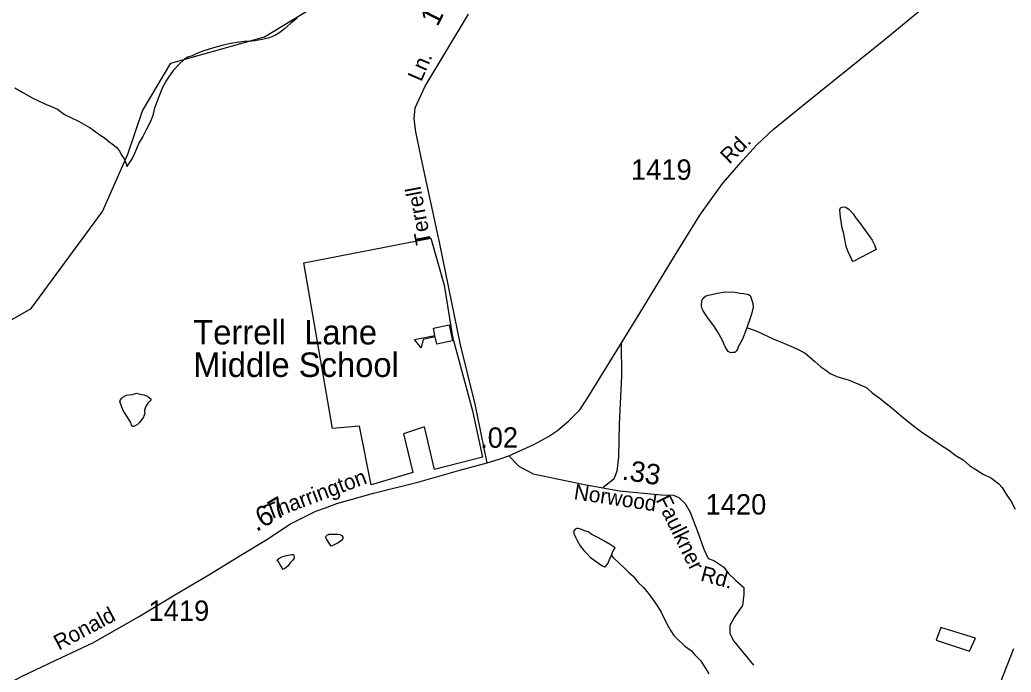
# Model space of a CAD drawing. Extents: x 2126262 to 2293712, y 749403 to 919119.
# Drawn here: x 2211347 to 2217420, y 855288 to 859287 of the extents above; entities that cross this region are included whole.
import ezdxf

# ---------------------------------------------------------------- set-up
doc = ezdxf.new("R2010")
doc.units = 0
for name, color, linetype in [('Exist Boundary Political City Limit New', 7, 'Continuous'), ('Exist Cultural Educational Facility High CELL', 7, 'Continuous'), ('Exist Cultural Educational Facility High Label', 7, 'Continuous'), ('Exist Hydrographic Creek Single Shore', 7, 'Continuous'), ('Exist Hydrographic Misc Water Feature', 7, 'Continuous'), ('Exist Road Non-System Type 51', 7, 'Continuous'), ('Exist Road Secondary Mileage Hundredths English Label', 7, 'Continuous'), ('Exist Road Secondary Type 51 Attributed', 7, 'Continuous'), ('Exist Road Secondary Type 51 Label', 7, 'Continuous'), ('Exist Road Secondary Type 51 Number Label', 7, 'Continuous'), ('Map Preparation Boundary City Limit Buffer Line', 7, 'Continuous')]:
    doc.layers.add(name, color=color, linetype=linetype)

msp = doc.modelspace()

# ---------------------------------------------------------------- linework, layer by layer
at = {"layer": 'Exist Boundary Political City Limit New'}
msp.add_lwpolyline([(2214120.2, 856891.3), (2214182, 856606.7), (2213887.8, 856530.8), (2213826, 856791.7), (2213698, 856749), (2213755, 856511.9), (2213498.8, 856435.9), (2213427.5, 856796.4), (2213261.5, 856782.2), (2213085.8, 857797.2), (2213865.2, 857948.4), (2213945.5, 857660.9), (2213997.8, 857344.4), (2214120.2, 856891.3)], dxfattribs=at)
at = {"layer": 'Exist Cultural Educational Facility High CELL'}
msp.add_lwpolyline([(2213997.4, 857318.8), (2213901.6, 857298.6), (2213892.1, 857343.7), (2213818.6, 857328.2), (2213804.6, 857277.2), (2213764.4, 857326.6), (2213890.1, 857353), (2213880.6, 857398.1), (2213976.5, 857418.3)], close=True, dxfattribs=at)
at = {"layer": 'Exist Hydrographic Creek Single Shore'}
for points in [[(2211174.5, 857381.2), (2211415.4, 857517.2), (2211852.4, 858111.7), (2212008.4, 858462.8), (2212098.4, 858730), (2212271.3, 859021.7), (2212845.4, 859183.6), (2213235.4, 859421.6)], [(2217354.3, 855225.8), (2217435.3, 855434.1)]]:
    msp.add_lwpolyline(points, dxfattribs=at)
at = {"layer": 'Exist Hydrographic Misc Water Feature'}
for points in [[(2213046.8, 859297), (2213004.9, 859264.7), (2212969.2, 859232.5), (2212939.3, 859210.2), (2212917.6, 859194.1), (2212891.5, 859181.9), (2212867.7, 859173.8), (2212831.9, 859165.6), (2212785.7, 859157.3), (2212745.7, 859155), (2212723.8, 859154.8), (2212691.8, 859150.6), (2212638.1, 859142.2), (2212586, 859129.9), (2212534.3, 859115.5), (2212474.2, 859097.1), (2212440.6, 859084.9), (2212430.6, 859080.8), (2212402.5, 859066.6), (2212374.6, 859058.4), (2212348.8, 859040.3), (2212322.9, 859016.1), (2212287.2, 858975.8), (2212253.6, 858929.7), (2212243.6, 858913.6), (2212220, 858871.4), (2212200.3, 858821.3), (2212170.8, 858739.2), (2212160.9, 858701.1), (2212147.2, 858663), (2212123.8, 858616.8), (2212100, 858572.7), (2212078.3, 858534.6), (2212048.8, 858468.4), (2212035, 858436.3), (2212013.3, 858404.2), (2212003.2, 858386.1)], [(2211316.3, 858871.2), (2211364.5, 858841.6), (2211426.4, 858806.1), (2211496.8, 858774.5), (2211576.9, 858739.1), (2211621.2, 858707.4), (2211705.5, 858666), (2211763.7, 858632.4), (2211775.8, 858626.5), (2211808, 858602.7), (2211842.1, 858579), (2211866.3, 858563.1), (2211892.3, 858541.3), (2211914.5, 858525.5), (2211940.5, 858503.7), (2211956.7, 858481.8), (2211970.8, 858455.8), (2211985, 858436), (2211995, 858414)], [(2211995, 858414), (2211999.3, 858400.1), (2212003.2, 858386.1)], [(2216593.3, 857879.7), (2216451.8, 857804.8), (2216443.9, 857816.7), (2216439.8, 857826.7), (2216421.5, 857864.6), (2216409.2, 857898.5), (2216394.8, 857974.4), (2216382.3, 858020.2), (2216378, 858054.2), (2216373.9, 858074.2), (2216371.7, 858104.1), (2216369.8, 858116.1), (2216369.8, 858122.2), (2216373.5, 858134.2), (2216383.6, 858138.3), (2216395.5, 858140.3), (2216407.6, 858138.4), (2216427.4, 858124.5), (2216451.8, 858098.7), (2216470.1, 858068.8), (2216490.2, 858045), (2216510.3, 858017.1), (2216534.5, 857985.3), (2216554.8, 857957.4), (2216568.7, 857935.6), (2216583.1, 857907.7), (2216589.2, 857889.7), (2216593.3, 857879.7)], [(2215800.8, 857398.5), (2215773.3, 857330.3), (2215747.5, 857282.2), (2215743.8, 857268.1), (2215737.9, 857258.1), (2215727.8, 857248.1), (2215711.8, 857247.9), (2215702, 857245.9), (2215685.8, 857253.8), (2215667.7, 857283.6), (2215651.5, 857321.5), (2215626.9, 857367.3), (2215598.8, 857411.1), (2215572.6, 857446.9), (2215548.2, 857480.8), (2215532.2, 857502.6), (2215526, 857516.5), (2215521.9, 857534.5), (2215525.8, 857566.6), (2215533.8, 857580.6), (2215549.6, 857594.7), (2215565.6, 857598.8), (2215591.5, 857605), (2215621.6, 857611.2), (2215667.3, 857619.5), (2215727.2, 857617.9), (2215759.2, 857612.1), (2215783.2, 857610.3), (2215799.6, 857606.3), (2215811.5, 857602.5), (2215821.5, 857596.6), (2215825.6, 857586.6), (2215831.8, 857568.6), (2215837.7, 857548.7), (2215840, 857526.7), (2215828.3, 857482.6), (2215816.6, 857446.6), (2215804.7, 857410.5), (2215800.8, 857398.5)], [(2215800.8, 857398.5), (2215810.9, 857396.6), (2215861.1, 857378.9), (2215961.4, 857331.6), (2216007.3, 857313.9), (2216045.4, 857296.2), (2216085.4, 857280.5), (2216123.8, 857262.7), (2216157.8, 857243), (2216184.1, 857221.2), (2216218.1, 857193.4), (2216254.2, 857159.7), (2216284.5, 857139.9), (2216310.6, 857120.1), (2216352.8, 857100.4), (2216392.8, 857088.6), (2216426.8, 857078.9), (2216456.8, 857065.1), (2216491, 857051.3), (2216531, 857033.6), (2216535.1, 857031.6), (2216569.3, 856999.9), (2216611.6, 856970.2), (2216691.8, 856906.8), (2216748.4, 856857.2), (2216810.5, 856807.6), (2216870.8, 856762), (2216945.2, 856710.6), (2216981.3, 856686.8), (2217037.5, 856649.2), (2217081.8, 856617.5), (2217087.7, 856613.5), (2217126.1, 856589.8), (2217164, 856556.1), (2217204.2, 856530.4), (2217248.5, 856502.7), (2217298.5, 856477.1), (2217344.9, 856443.4), (2217364.9, 856419.5), (2217385.2, 856385.7), (2217419.5, 856333.9), (2217443.7, 856288.1)], [(2212060.9, 856999), (2212090.8, 856991.1), (2212106.8, 856989.3), (2212116.8, 856985.3), (2212128.9, 856979.4), (2212143.1, 856967.5), (2212147, 856967.5), (2212149, 856963.6), (2212149, 856957.6), (2212143.1, 856949.5), (2212133.2, 856939.5), (2212127.3, 856931.5), (2212121.4, 856921.4), (2212115.6, 856907.3), (2212111.5, 856895.3), (2212111.5, 856885.3), (2212111.7, 856873.3), (2212107.8, 856863.3), (2212101.9, 856847.3), (2212090, 856833.2), (2212079.9, 856819.2), (2212068, 856807.1), (2212054.3, 856799), (2212044.3, 856794.9), (2212038.3, 856794.9), (2212030.3, 856804.9), (2212028.1, 856810.7), (2212026, 856818.8), (2212012.1, 856840.6), (2211997.7, 856864.6), (2211979.5, 856892.5), (2211971.5, 856912.4), (2211959.4, 856948.3), (2211963.1, 856958.3), (2211971.1, 856968.3), (2211977, 856974.4), (2212001, 856986.5), (2212017, 856988.6), (2212034.8, 856990.8), (2212048.8, 856994.9), (2212060.9, 856999)], [(2213222.5, 856119.2), (2213228.4, 856127.3), (2213234.4, 856131.3), (2213240.3, 856133.4), (2213248.3, 856133.4), (2213262.3, 856133.5), (2213294.3, 856133.7), (2213306.4, 856131.8), (2213314.3, 856129.8), (2213320.3, 856125.9), (2213324.6, 856115.9), (2213324.6, 856107.9), (2213320.5, 856101.9), (2213316.6, 856095.8), (2213308.6, 856089.8), (2213292.8, 856079.7), (2213276.8, 856071.6), (2213260.8, 856063.5), (2213254.7, 856061.5), (2213242.8, 856079.3), (2213226.6, 856101.2), (2213220.4, 856115.2), (2213222.5, 856119.2)], [(2214970.8, 856003.2), (2214980.6, 856027.3), (2214988.2, 856043.3), (2214994.3, 856051.4), (2214962.4, 856071.2), (2214924, 856092.9), (2214892, 856112.6), (2214851.8, 856132.4), (2214827.8, 856148.2), (2214805.7, 856154), (2214783.5, 856165.9), (2214769.6, 856169.8), (2214759.6, 856169.7), (2214749.5, 856165.7), (2214741.7, 856155.6), (2214739.9, 856147.6), (2214741.7, 856137.6), (2214746, 856125.7), (2214750.1, 856115.7), (2214762, 856095.8), (2214780.3, 856063.9), (2214802.6, 856034.1), (2214818.6, 856018.2), (2214840.8, 855994.3), (2214871.1, 855970.6), (2214912.9, 855942.9), (2214929.3, 855935), (2214939, 855941), (2214951.1, 855957.1), (2214960.7, 855985.2), (2214970.8, 856003.2)], [(2212923.5, 855977.2), (2212933.6, 855985.3), (2212951.6, 855995.4), (2212981.3, 856003.6), (2213013.3, 856009.8), (2213023.4, 856009.9), (2213025.2, 856001.9), (2213027.3, 855993.9), (2213027.5, 855987.9), (2213017.4, 855973.8), (2213001.8, 855955.8), (2212987.7, 855937.6), (2212968, 855921.5), (2212960, 855917.4), (2212941.8, 855947.3), (2212933.6, 855963.3), (2212923.5, 855977.2)], [(2214970.8, 856003.2), (2214980.8, 855991.3), (2215021, 855955.6), (2215042.9, 855933.8), (2215075.3, 855902), (2215103.4, 855876.2), (2215135.8, 855838.4), (2215168, 855806.7), (2215190, 855780.9), (2215214.4, 855749), (2215248.8, 855699.2), (2215275.1, 855655.5), (2215297.2, 855609.6), (2215319.6, 855569.8), (2215335.8, 855541.9), (2215353.8, 855514), (2215380, 855486.2), (2215404.2, 855464.4), (2215422.3, 855446.5), (2215438.3, 855436.6), (2215462.5, 855418.8), (2215482.8, 855395), (2215494.9, 855383), (2215517, 855359.2), (2215531, 855337.3), (2215549.2, 855309.4), (2215567.5, 855277.6)], [(2217201.3, 855496.7), (2216989.1, 855563.3), (2216959.6, 855485), (2217164, 855416.5), (2217201.3, 855496.7)]]:
    msp.add_lwpolyline(points, dxfattribs=at)
at = {"layer": 'Exist Road Non-System Type 51'}
for points in [[(2215031.7, 857305.3), (2215033.1, 857104.5), (2215019.1, 856808.5), (2215014.2, 856609), (2215004.5, 856519.6), (2214986.3, 856472.1), (2214920.8, 856420.5)], [(2215730.2, 855853), (2215781.9, 855808.4), (2215781.9, 855766.5), (2215773.5, 855696.7), (2215726.1, 855629.7), (2215695.4, 855573.8), (2215695.4, 855526.3), (2215720.5, 855478.9), (2215840.4, 855330.9)]]:
    msp.add_lwpolyline(points, dxfattribs=at)
at = {"layer": 'Exist Road Secondary Type 51 Attributed'}
for points in [[(2214342.1, 856613.9), (2214496.4, 856684.1), (2214585.9, 856732.6), (2214640.1, 856770.7), (2214670.9, 856795.7), (2214707.6, 856827.9), (2214777.3, 856896.9), (2214821.3, 856961.5), (2215144.7, 857490), (2215356.8, 857837.9), (2215512.7, 858090.7), (2215579.5, 858184.7), (2215653.1, 858285.5), (2215713, 858354.1), (2215776.1, 858427.4), (2215862.6, 858519.9), (2215962.3, 858613.8), (2216157.7, 858773.8), (2216659.5, 859179.6), (2217175.2, 859606.3), (2217537.3, 859910.3)], [(2214208.8, 856572.4), (2214135.7, 856930.5), (2214045.6, 857295.3), (2213920.8, 857913.4), (2213814.1, 858404.2), (2213772.3, 858600.5), (2213762.8, 858680.8), (2213768.7, 858746.7), (2213830.9, 858881.2), (2214095.5, 859322.1)], [(2211078.5, 854962.9), (2211112.7, 855058.3), (2211154.6, 855128.1), (2211213.2, 855185.4), (2211361, 855265), (2211601.7, 855378.8), (2211793.6, 855467.7), (2212074, 855626.8), (2212296.5, 855761.6), (2212505.7, 855884.4), (2212711.5, 856010.8), (2212860.8, 856101.5), (2213005.1, 856198.6), (2213118.9, 856255.2), (2213159.5, 856275.5), (2213218.4, 856295.9), (2213289.4, 856322.3), (2213512.7, 856385.2), (2213785.6, 856453.4), (2213914.6, 856489), (2214041.5, 856526.6), (2214208.8, 856572.4)], [(2214208.8, 856572.4), (2214283.7, 856594.6), (2214342.1, 856613.9)], [(2214342.1, 856613.9), (2214403.8, 856551.2), (2214491.7, 856503.7), (2214805.5, 856438.1), (2215020.9, 856400.6), (2215276.2, 856375.4), (2215351.5, 856372.7), (2215383.6, 856358.7), (2215422.6, 856322.4), (2215454.4, 856268.5), (2215503.2, 856140), (2215538.1, 856042.3), (2215564.2, 855984.3), (2215597.7, 855973.1), (2215660.5, 855932.6), (2215687, 855896.3), (2215730.2, 855853)]]:
    msp.add_lwpolyline(points, dxfattribs=at)
at = {"layer": 'Map Preparation Boundary City Limit Buffer Line'}
msp.add_lwpolyline([(2214120.2, 856891.3), (2214182, 856606.7), (2213887.8, 856530.8), (2213826, 856791.7), (2213698, 856749), (2213755, 856511.9), (2213498.8, 856435.9), (2213427.5, 856796.4), (2213261.5, 856782.2), (2213085.8, 857797.2), (2213865.2, 857948.4), (2213945.5, 857660.9), (2213997.8, 857344.4), (2214120.2, 856891.3)], dxfattribs=at)

# ---------------------------------------------------------------- texts
at = {"layer": 'Exist Cultural Educational Facility High Label'}
for s, p in [('Terrell  Lane', (2212409, 857297.3)), ('Middle School', (2212409, 857098))]:
    msp.add_text(s, height=150, dxfattribs=at).set_placement(p)
at = {"layer": 'Exist Road Secondary Mileage Hundredths English Label'}
for s, rotation, p in [('1.25', 63.08974, (2213905.1, 859240.6)), ('.02', 0.46364, (2214167.2, 856663.1)), ('.33', 351.03495, (2215031.6, 856470)), ('.67', 30.58545, (2212796.1, 856146.4))]:
    msp.add_text(s, height=125, rotation=rotation, dxfattribs=at).set_placement(p)
at = {"layer": 'Exist Road Secondary Type 51 Label'}
for s, rotation, p in [('Ln.', 66.61956, (2213806.1, 858903.3)), ('Rd.', 44.62371, (2215693.9, 858398.1)), ('Terrell', 100.72293, (2213868, 857918)), ('Tharrington', 20.51878, (2212872.2, 856219.8)), ('Norwood', 351.48354, (2214737, 856349)), ('Faulkner', 296.11852, (2215240.9, 856345)), ('Rd.', 344.85232, (2215511, 855850.3)), ('Ronald', 27.99707, (2211586, 855419.9))]:
    msp.add_text(s, height=95, rotation=rotation, dxfattribs=at).set_placement(p)
at = {"layer": 'Exist Road Secondary Type 51 Number Label'}
for s, p in [('1419', (2215090.7, 858306.5)), ('1420', (2215547.8, 856254.7)), ('1419', (2212135.3, 855602.9))]:
    msp.add_text(s, height=125, dxfattribs=at).set_placement(p)

doc.saveas('drawing.dxf')
